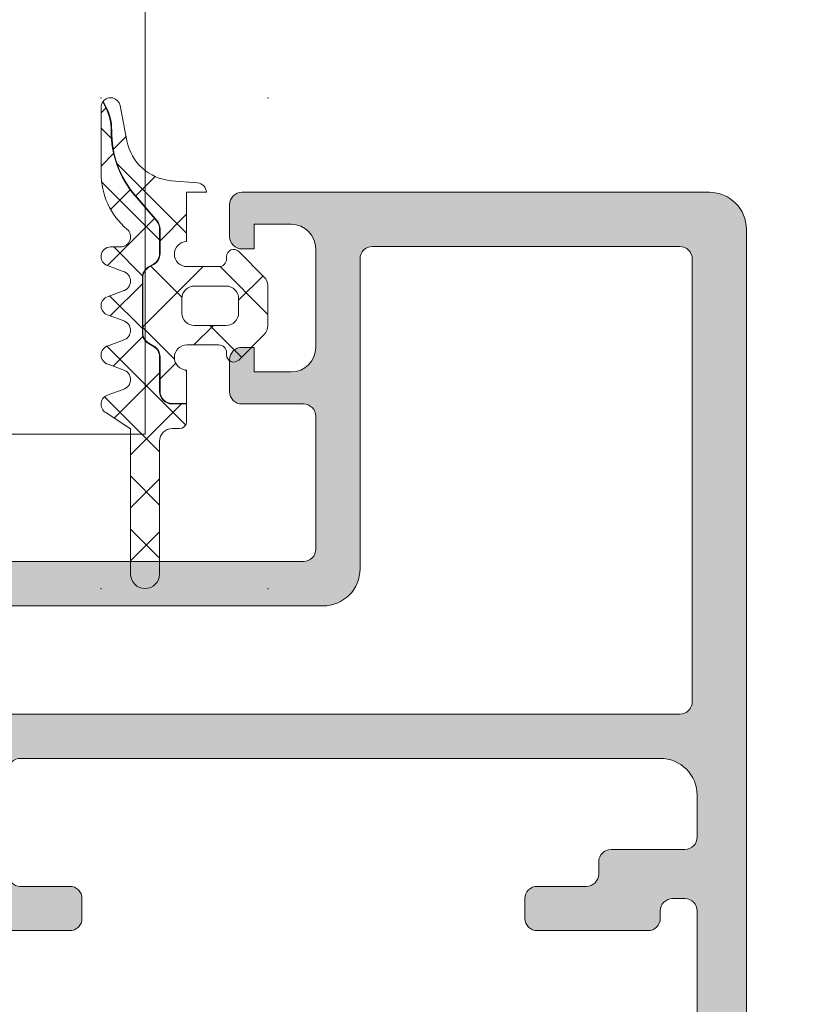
# Model space of a CAD drawing. Header units: millimetres. Extents: x 213386 to 459888, y 74252 to 208052.
# Tile 257 of 517: x 373104 to 373136, y 195685 to 195725. Entities that reach past the tile are written whole.
import ezdxf

# ---------------------------------------------------------------- set-up
doc = ezdxf.new("R2010")
doc.units = ezdxf.units.MM
doc.layers.get('Defpoints').update_dxf_attribs({"color": 255, "lineweight": 0})
doc.layers.add('FASÁDA DETAILNÍ', color=255, linetype='Continuous', lineweight=0)
doc.layers.add('NOVA', color=255, linetype='Continuous', lineweight=0)
doc.styles.add('CS-ROMANS', font='romans.shx', dxfattribs={"width": 0.75, "oblique": 5})
doc.dimstyles.new('A_KÓTA_50', dxfattribs={"dimtxt": 110, "dimasz": 2, "dimexe": 100, "dimexo": 1500, "dimgap": 40, "dimtad": 1, "dimrnd": 1, "dimdsep": 46, "dimtxsty": 'CS-ROMANS', "dimblk": 'KOT_CARA20', "dimcen": 45, "dimse1": 1, "dimse2": 1, "dimclrd": 256, "dimclre": 256, "dimclrt": 256, "dimadec": 0, "dimazin": 0, "dimtfac": 1, "dimtix": 1, "dimtmove": 2, "dimatfit": 3, "dimldrblk": 'OBLIQUE', "dimfxl": 100, "dimtolj": 1, "dimarcsym": 0})

# ---------------------------------------------------------------- blocks, each defined once
blk = doc.blocks.new('A$C29162560')
at = {"layer": 'FASÁDA DETAILNÍ'}
h = blk.add_hatch(dxfattribs=at)
h.set_pattern_fill('ANSI37', color=256, scale=0.625, angle=-1.272221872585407e-14, style=0)
h.set_pattern_definition([(44.99999999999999, (-865.0640815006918, -6214.500090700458), (-1.403165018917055, 1.403165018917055), []), (135, (-865.0640815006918, -6214.500090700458), (-1.403165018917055, -1.403165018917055), [])])
edge = h.paths.add_edge_path()
edge.add_arc((-863.6540884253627, -6221.110042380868), 0.2900050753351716, -179.99948928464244, -44.99756332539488, ccw=False)
edge.add_line((-863.9440935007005, -6221.11004496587), (-863.9440935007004, -6221.010050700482))
edge.add_arc((-864.2540935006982, -6221.010050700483), 0.3099999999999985, -6.731325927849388e-11, 90.00000000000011)
edge.add_line((-864.2540935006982, -6220.700050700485), (-865.5540695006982, -6220.700050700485))
edge.add_arc((-865.5540695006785, -6221.210050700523), 0.5100000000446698, 89.99999999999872, 268.8764798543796)
edge.add_line((-865.56406951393, -6221.719952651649), (-865.5640713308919, -6223.078560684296))
edge.add_line((-865.5640713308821, -6223.078560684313), (-866.1540716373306, -6223.078560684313))
edge.add_arc((-866.154071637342, -6222.588560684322), 0.4900000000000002, 180, 269.9999999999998, ccw=False)
edge.add_line((-866.6440716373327, -6222.588560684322), (-866.6440716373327, -6221.188562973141))
edge.add_arc((-867.154071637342, -6221.188562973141), 0.5099999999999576, -1.144999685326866e-13, 59.99999999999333)
edge.add_line((-866.8990716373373, -6220.74689001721), (-867.0990716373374, -6220.631419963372))
edge.add_arc((-866.8540716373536, -6220.207067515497), 0.4900000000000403, 179.9999999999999, 239.99999999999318, ccw=False)
edge.add_line((-867.3440716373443, -6220.207067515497), (-867.3440716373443, -6217.970057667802))
edge.add_arc((-866.8540716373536, -6217.970057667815), 0.4899999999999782, 119.9999999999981, 179.9999999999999, ccw=False)
edge.add_line((-867.099071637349, -6217.545705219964), (-866.899071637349, -6217.430235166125))
edge.add_arc((-867.154071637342, -6216.988562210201), 0.5100000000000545, -60.00000000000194, 1.90833280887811e-13)
edge.add_line((-866.6440716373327, -6216.988562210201), (-866.6440716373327, -6215.99096480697))
edge.add_arc((-867.1500050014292, -6215.990964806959), 0.5059333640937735, 5.088887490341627e-14, 40.64118080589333)
edge.add_line((-866.7661010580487, -6215.6614404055), (-867.6469679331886, -6214.635209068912))
edge.add_arc((-864.6165100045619, -6212.034011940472), 3.993732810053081, 179.381130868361, 220.6411808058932, ccw=False)
edge.add_arc((-870.6198925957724, -6211.969165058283), 2.010000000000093, -0.6188691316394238, 26.65479126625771)
edge.add_line((-868.8235040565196, -6211.067451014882), (-868.9575452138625, -6210.800415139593))
edge.add_arc((-868.6540815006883, -6211.045384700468), 0.3900003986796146, 11.010562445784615, 141.0879706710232, ccw=False)
edge.add_line((-868.2712602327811, -6210.970898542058), (-867.9916586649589, -6212.408989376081))
edge.add_arc((-866.018604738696, -6212.02537732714), 2.010000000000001, 191.0024964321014, 265.0047506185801)
edge.add_line((-866.1936217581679, -6214.027743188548), (-865.1206619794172, -6214.121525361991))
edge.add_arc((-865.1540832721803, -6214.510092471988), 0.3900017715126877, 1.469873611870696, 85.0839953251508, ccw=False)
edge.add_line((-864.7642098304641, -6214.500088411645), (-865.5640807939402, -6214.500088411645))
edge.add_line((-865.5640807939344, -6214.500088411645), (-865.5640695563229, -6216.500167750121))
edge.add_arc((-865.5540695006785, -6217.010069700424), 0.5100000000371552, 91.12352490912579, 270)
edge.add_line((-865.5540695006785, -6217.520069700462), (-864.2540935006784, -6217.520069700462))
edge.add_arc((-864.2540935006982, -6217.210069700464), 0.3100000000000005, -89.99999999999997, 6.361109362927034e-14)
edge.add_line((-863.9440935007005, -6217.210069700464), (-863.9440935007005, -6217.110044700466))
edge.add_arc((-863.6540781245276, -6217.110072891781), 0.2900153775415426, 45.00331445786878, 179.9944304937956, ccw=False)
edge.add_line((-863.4490181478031, -6216.904989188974), (-862.4077211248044, -6217.94555361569))
edge.add_arc((-862.7540815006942, -6218.292157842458), 0.4900000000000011, 1.1368683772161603e-13, 45.020162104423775, ccw=False)
edge.add_line((-862.2640815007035, -6218.292157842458), (-862.2640815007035, -6219.928206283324))
edge.add_arc((-862.7540815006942, -6219.928206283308), 0.4899999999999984, -45.02769922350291, -1.1368683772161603e-13, ccw=False)
edge.add_line((-862.4077667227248, -6220.27485606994), (-863.4490151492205, -6221.315098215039))
edge = h.paths.add_edge_path()
edge.add_arc((-865.2541033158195, -6219.41007351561), 0.4999901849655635, 180.0000000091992, 270.0000000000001)
edge.add_line((-865.2541033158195, -6219.910063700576), (-863.9540935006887, -6219.910063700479))
edge.add_arc((-863.9540748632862, -6219.410082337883), 0.4999813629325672, 269.9978642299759, 360.0021357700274)
edge.add_line((-863.4540935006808, -6219.410063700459), (-863.4540935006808, -6218.810056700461))
edge.add_arc((-863.9540748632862, -6218.810038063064), 0.4999813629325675, -0.00213577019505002, 90.00213577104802)
edge.add_line((-863.9540935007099, -6218.310056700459), (-865.2541033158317, -6218.310056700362))
edge.add_arc((-865.2541033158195, -6218.810046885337), 0.4999901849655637, 89.99999999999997, 180)
edge.add_line((-865.7540935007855, -6218.810046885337), (-865.7540935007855, -6219.410073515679))
h = blk.add_hatch(dxfattribs=at)
h.set_pattern_fill('ANSI37', color=256, scale=0.48, angle=-1.272221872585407e-14, style=0)
h.set_pattern_definition([(44.99999999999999, (-865.0640815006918, -6214.500090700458), (-1.077630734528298, 1.077630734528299), []), (135, (-865.0640815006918, -6214.500090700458), (-1.077630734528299, -1.077630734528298), [])])
edge = h.paths.add_edge_path()
edge.add_line((-868.1474982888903, -6221.714276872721), (-868.7545558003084, -6221.487017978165))
edge.add_arc((-868.6540805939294, -6221.110181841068), 0.3900009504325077, 104.92936879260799, 255.0706312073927, ccw=False)
edge.add_line((-868.7545558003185, -6220.73334570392), (-868.1474982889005, -6220.506086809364))
edge.add_arc((-868.2540817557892, -6220.110181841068), 0.4100009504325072, -74.93236632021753, 74.93236632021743)
edge.add_line((-868.1474982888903, -6219.714276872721), (-868.7545558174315, -6219.487017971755))
edge.add_arc((-868.6540820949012, -6219.110181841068), 0.390000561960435, 104.92915839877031, 255.0708416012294, ccw=False)
edge.add_line((-868.7545558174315, -6218.733345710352), (-868.1474983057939, -6218.506086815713))
edge.add_arc((-868.2540802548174, -6218.110181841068), 0.4100005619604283, -74.93257137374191, 74.93257525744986)
edge.add_line((-868.1474983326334, -6217.714276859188), (-868.7545558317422, -6217.487021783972))
edge.add_arc((-868.6540685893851, -6217.110139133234), 0.3900489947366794, 90.00000000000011, 255.07068313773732, ccw=False)
edge.add_line((-868.6540685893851, -6216.720090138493), (-868.2540794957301, -6216.720090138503))
edge.add_arc((-868.2540794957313, -6216.310089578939), 0.4100005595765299, -89.99999999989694, 49.6800643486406)
edge.add_arc((-866.0541096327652, -6213.717803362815), 2.989972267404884, 179.9986695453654, 229.6800621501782, ccw=False)
edge.add_line((-869.0440818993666, -6213.717733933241), (-869.0440815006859, -6211.045942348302))
edge.add_arc((-868.6540815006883, -6211.045384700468), 0.3900003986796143, 144.3594300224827, 180.0819252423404, ccw=False)
edge.add_line((-868.9710302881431, -6210.818132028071), (-868.8413785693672, -6211.07642329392))
edge.add_arc((-870.6198925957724, -6211.969165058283), 1.990000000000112, -0.6188691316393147, 26.654791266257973, ccw=False)
edge.add_arc((-864.6165100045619, -6212.034011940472), 4.013732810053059, 179.381130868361, 220.6411808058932)
edge.add_line((-867.6621440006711, -6214.648235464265), (-866.7812771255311, -6215.674466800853))
edge.add_arc((-867.1500050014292, -6215.990964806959), 0.4859333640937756, 1.1368683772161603e-13, 40.64118080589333, ccw=False)
edge.add_line((-866.6640716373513, -6215.990964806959), (-866.6640716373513, -6216.98856221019))
edge.add_arc((-867.154071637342, -6216.988562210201), 0.4900000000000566, -60.00000000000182, -1.1368683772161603e-13, ccw=False)
edge.add_line((-866.9090716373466, -6217.412914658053), (-867.1090716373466, -6217.528384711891))
edge.add_arc((-866.8540716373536, -6217.970057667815), 0.5099999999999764, 119.9999999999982, 180.0000000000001)
edge.add_line((-867.3640716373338, -6217.970057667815), (-867.3640716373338, -6220.20706751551))
edge.add_arc((-866.8540716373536, -6220.207067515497), 0.5100000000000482, 180.0000000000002, 239.999999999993)
edge.add_line((-867.1090716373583, -6220.648740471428), (-866.9090716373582, -6220.764210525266))
edge.add_arc((-867.154071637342, -6221.188562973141), 0.4899999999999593, 1.1368683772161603e-13, 59.99999999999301, ccw=False)
edge.add_line((-866.6640716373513, -6221.188562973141), (-866.6640716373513, -6222.588560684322))
edge.add_arc((-866.154071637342, -6222.588560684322), 0.509999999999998, 180, 270.0000000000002)
edge.add_line((-866.154071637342, -6223.098560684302), (-865.564071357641, -6223.098560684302))
edge.add_line((-865.5640713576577, -6223.098560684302), (-865.5640723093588, -6223.810182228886))
edge.add_arc((-865.854072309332, -6223.810181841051), 0.2900000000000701, -90.00000000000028, -7.662566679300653e-05, ccw=False)
edge.add_line((-865.854072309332, -6224.100181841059), (-866.1540574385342, -6224.100181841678))
edge.add_arc((-866.154238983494, -6224.610003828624), 0.5098220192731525, 89.97959727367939, 180.024286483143)
edge.add_line((-866.6640609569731, -6224.610219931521), (-866.6640914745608, -6230.010182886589))
edge.add_arc((-867.254089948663, -6230.01017955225), 0.5899984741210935, -180.00000000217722, -0.0003238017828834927, ccw=False)
edge.add_line((-867.8440884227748, -6230.01017955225), (-867.8440884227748, -6224.104771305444))
edge.add_line((-867.8440884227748, -6224.104771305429), (-868.8488427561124, -6223.44806774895))
edge.add_arc((-868.654082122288, -6223.110180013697), 0.3899997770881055, 104.92975907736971, 240.04057881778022, ccw=False)
edge.add_line((-868.7545595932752, -6222.733345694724), (-868.1474982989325, -6222.506086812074))
edge.add_arc((-868.2540817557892, -6222.110181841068), 0.4100009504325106, -74.93236777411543, 74.93236632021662)
h = blk.add_hatch(color=256, dxfattribs=at)
edge = h.paths.add_edge_path(flags=16)
edge.add_ellipse((-845.518095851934, -6235.200141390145), major_axis=(-0.4999740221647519, 0), ratio=1, start_angle=89.99702292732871, end_angle=180.0029770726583)
edge.add_line((-845.0181218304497, -6235.200115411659), (-845.0181218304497, -6217.200115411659))
edge.add_ellipse((-845.518095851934, -6217.200089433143), major_axis=(-0.4999740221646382, 0), ratio=1, start_angle=179.9970229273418, end_angle=270.0029770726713)
edge.add_line((-845.5181218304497, -6216.700115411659), (-858.0181218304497, -6216.700115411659))
edge.add_ellipse((-858.018100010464, -6217.200137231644), major_axis=(-0.5000218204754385, 0), ratio=1, start_angle=270.0025002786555, end_angle=359.9974997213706)
edge.add_line((-858.5181218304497, -6217.200115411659), (-858.5181218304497, -6229.803166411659))
edge.add_ellipse((-860.0181207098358, -6229.803167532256), major_axis=(-1.499998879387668, 0), ratio=1, start_angle=89.99995719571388, end_angle=180.0000428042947, ccw=False)
edge.add_line((-860.0181218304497, -6231.303166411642), (-873.0181098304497, -6231.303166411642))
edge.add_ellipse((-873.0181102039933, -6231.803166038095), major_axis=(-0.49999962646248, 0), ratio=1, start_angle=-90.00004280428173, end_angle=4.280429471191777e-05)
edge.add_line((-873.5181098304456, -6231.803166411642), (-873.5181098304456, -6235.200115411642))
edge.add_ellipse((-873.0181102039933, -6235.200115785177), major_axis=(-0.4999996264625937, 0), ratio=1, start_angle=-4.280429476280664e-05, end_angle=90.00004280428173)
edge.add_line((-873.0181098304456, -6235.700115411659), (-845.5181218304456, -6235.700115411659))
edge = h.paths.add_edge_path()
edge.add_line((-844.3181098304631, -6264.500110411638), (-847.3181098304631, -6264.500110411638))
edge.add_line((-847.3181098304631, -6264.500110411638), (-847.3181098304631, -6262.500110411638))
edge.add_arc((-846.8181358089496, -6262.500084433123), 0.4999740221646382, 89.99702292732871, 180.0029770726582, ccw=False)
edge.add_line((-846.8181098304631, -6262.000110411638), (-846.3181098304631, -6262.000110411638))
edge.add_line((-846.3181098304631, -6262.000110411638), (-846.3181098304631, -6263.000110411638))
edge.add_line((-846.3181098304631, -6263.000110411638), (-845.3181098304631, -6263.000110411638))
edge.add_arc((-845.3181739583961, -6262.000046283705), 1.000064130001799, 270.0036740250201, 359.9963259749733)
edge.add_line((-844.3181098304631, -6262.000110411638), (-844.3181098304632, -6258.000110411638))
edge.add_arc((-845.3181398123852, -6258.000140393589), 1.000029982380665, 0.001717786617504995, 89.9982822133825)
edge.add_line((-845.3181098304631, -6257.000110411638), (-846.3181098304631, -6257.000110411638))
edge.add_line((-846.3181098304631, -6257.000110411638), (-846.3181098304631, -6258.000110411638))
edge.add_line((-846.3181098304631, -6258.000110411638), (-846.8181098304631, -6258.000110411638))
edge.add_arc((-846.8181042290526, -6257.500104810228), 0.5000056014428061, 180.0006418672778, 269.9993581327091, ccw=False)
edge.add_line((-847.3181098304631, -6257.500110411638), (-847.3181098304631, -6254.700107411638))
edge.add_arc((-846.8181098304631, -6254.700107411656), 0.5, 0, 180, ccw=False)
edge.add_line((-846.3181098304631, -6254.700107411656), (-846.3181098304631, -6255.000110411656))
edge.add_arc((-845.818099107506, -6255.00009968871), 0.5000107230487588, 180.0012287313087, 269.9987712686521)
edge.add_line((-845.8181098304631, -6255.500110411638), (-845.3181098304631, -6255.500110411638))
edge.add_arc((-845.3181777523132, -6255.000042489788), 0.500067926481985, 270.0077822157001, 359.992217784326)
edge.add_line((-844.8181098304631, -6255.000110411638), (-844.8181098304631, -6243.700115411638))
edge.add_arc((-845.3181316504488, -6243.700137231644), 0.5000218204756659, 0.002500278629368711, 89.99749972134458)
edge.add_line((-845.3181098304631, -6243.200115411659), (-845.8181098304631, -6243.200115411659))
edge.add_arc((-845.818172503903, -6243.70005273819), 0.4999373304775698, 89.99281725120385, 180.007182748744)
edge.add_line((-846.3181098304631, -6243.700115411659), (-846.3181098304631, -6244.000118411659))
edge.add_arc((-846.8181726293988, -6244.000055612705), 0.5000628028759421, 270.0071953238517, 359.99280467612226, ccw=False)
edge.add_line((-846.8181098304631, -6244.500118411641), (-851.3181098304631, -6244.500118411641))
edge.add_arc((-851.3181042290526, -6244.00011281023), 0.5000056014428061, 180.0006418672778, 269.9993581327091, ccw=False)
edge.add_line((-851.8181098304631, -6244.000118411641), (-851.8181098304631, -6243.200115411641))
edge.add_arc((-851.3181358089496, -6243.200089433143), 0.4999740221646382, 89.99702292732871, 180.0029770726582, ccw=False)
edge.add_line((-851.3181098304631, -6242.700115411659), (-849.3181098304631, -6242.700115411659))
edge.add_arc((-849.3181777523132, -6242.20004748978), 0.500067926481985, 270.0077822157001, 359.992217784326)
edge.add_line((-848.8181098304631, -6242.200115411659), (-848.8181098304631, -6241.700115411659))
edge.add_arc((-848.318172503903, -6241.70005273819), 0.499937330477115, 89.99281725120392, 180.007182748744, ccw=False)
edge.add_line((-848.3181098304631, -6241.200115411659), (-845.3181098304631, -6241.200115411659))
edge.add_arc((-845.3181649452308, -6240.700060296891), 0.500055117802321, 270.0063149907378, 359.9936850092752)
edge.add_line((-844.8181098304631, -6240.700115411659), (-844.8181098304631, -6239.000118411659))
edge.add_arc((-846.3180779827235, -6239.00008656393), 1.499968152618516, 359.9987834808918, 450.0012165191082)
edge.add_line((-846.3181098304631, -6237.500118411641), (-872.3181098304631, -6237.500118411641))
edge.add_arc((-872.3181306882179, -6238.000097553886), 0.4999791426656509, 89.99760977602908, 180.0023902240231)
edge.add_line((-872.8181098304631, -6238.000118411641), (-872.8181098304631, -6242.200115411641))
edge.add_arc((-872.3181042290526, -6242.200109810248), 0.5000056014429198, 180.0006418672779, 269.9993581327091)
edge.add_line((-872.3181098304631, -6242.700115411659), (-870.3181098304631, -6242.700115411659))
edge.add_arc((-870.3181316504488, -6243.200137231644), 0.5000218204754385, 0.0025002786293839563, 89.99749972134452, ccw=False)
edge.add_line((-869.8181098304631, -6243.200115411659), (-869.8181098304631, -6244.000118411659))
edge.add_arc((-870.31816238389, -6244.000065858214), 0.5000525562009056, 270.00602154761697, 359.9939784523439, ccw=False)
edge.add_line((-870.3181098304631, -6244.500118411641), (-875.3181108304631, -6244.500118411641))
edge.add_line((-875.3181108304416, -6244.500118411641), (-876.0759998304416, -6244.282797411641))
edge.add_arc((-876.1586911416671, -6244.571175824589), 0.2999999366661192, 73.99997577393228, 142.095185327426)
edge.add_arc((-876.6321109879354, -6244.202565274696), 0.3000001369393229, 270.0000300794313, 322.0952819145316, ccw=False)
edge.add_line((-876.6321108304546, -6244.502565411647), (-878.6962578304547, -6244.502563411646))
edge.add_arc((-878.6962582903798, -6244.102564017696), 0.3999993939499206, 158.0262304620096, 270.00006587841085, ccw=False)
edge.add_line((-879.0671998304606, -6243.952891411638), (-878.2508388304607, -6241.929662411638))
edge.add_arc((-878.0653685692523, -6242.004499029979), 0.1999993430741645, 65.8589076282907, 158.0260921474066, ccw=False)
edge.add_line((-877.9835718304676, -6241.821991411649), (-875.5998868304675, -6242.890311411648))
edge.add_arc((-875.518090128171, -6242.707803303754), 0.1999997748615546, 245.8589745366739, 360.8199006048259)
edge.add_line((-875.3181108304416, -6242.704941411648), (-875.3181098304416, -6231.400861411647))
edge.add_arc((-875.5095243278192, -6231.392429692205), 0.1916001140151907, 357.4777781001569, 451.0444500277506)
edge.add_line((-875.5130168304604, -6231.200861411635), (-875.9336008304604, -6231.200861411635))
edge.add_line((-875.9336008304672, -6231.200861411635), (-878.3992128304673, -6232.632596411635))
edge.add_arc((-878.5500245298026, -6232.373259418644), 0.2999997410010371, 195.9999717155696, 300.17919611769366, ccw=False)
edge.add_line((-878.8384028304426, -6232.455950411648), (-879.2662738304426, -6230.963789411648))
edge.add_line((-879.2662738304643, -6230.963789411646), (-879.7646858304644, -6230.100514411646))
edge.add_arc((-879.418275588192, -6229.900514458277), 0.4000000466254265, 90.0000347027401, 209.999988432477, ccw=False)
edge.add_line((-879.4182758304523, -6229.500514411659), (-875.3103448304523, -6229.500861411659))
edge.add_line((-875.3103448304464, -6229.500861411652), (-860.8182878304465, -6229.503166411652))
edge.add_arc((-860.818109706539, -6229.003166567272), 0.4999998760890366, 269.9795884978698, 360.0000178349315)
edge.add_line((-860.3181098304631, -6229.003166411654), (-860.3181098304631, -6223.600124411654))
edge.add_arc((-860.8181094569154, -6223.600124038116), 0.4999996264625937, 359.9999571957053, 450.0000428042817)
edge.add_line((-860.8181098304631, -6223.100124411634), (-863.3181098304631, -6223.100124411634))
edge.add_arc((-863.3181102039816, -6222.600124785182), 0.49999962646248, 179.9999571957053, 270.0000428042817, ccw=False)
edge.add_line((-863.8181098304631, -6222.600124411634), (-863.8181098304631, -6221.300121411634))
edge.add_arc((-863.3181306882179, -6221.300100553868), 0.4999791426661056, 89.9976097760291, 180.002390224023, ccw=False)
edge.add_line((-863.3181098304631, -6220.800121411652), (-862.8181098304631, -6220.800121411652))
edge.add_line((-862.8181098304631, -6220.800121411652), (-862.8181098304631, -6221.800121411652))
edge.add_line((-862.8181098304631, -6221.800121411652), (-861.3181098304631, -6221.800121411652))
edge.add_arc((-861.3181415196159, -6220.80008972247), 1.000031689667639, 270.001815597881, 359.9981844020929)
edge.add_line((-860.3181098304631, -6220.800121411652), (-860.3181098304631, -6216.800121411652))
edge.add_arc((-861.3181790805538, -6216.800190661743), 1.00006925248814, 0.003967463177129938, 89.99603253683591)
edge.add_line((-861.3181098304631, -6215.800121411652), (-862.8181098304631, -6215.800121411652))
edge.add_line((-862.8181098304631, -6215.800121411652), (-862.8181098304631, -6216.800121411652))
edge.add_line((-862.8181098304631, -6216.800121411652), (-863.3181098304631, -6216.800121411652))
edge.add_arc((-863.3181358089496, -6216.300147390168), 0.4999740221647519, 179.9970229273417, 270.0029770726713, ccw=False)
edge.add_line((-863.8181098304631, -6216.300121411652), (-863.8181098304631, -6215.000118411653))
edge.add_arc((-863.3181042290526, -6215.000124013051), 0.5000056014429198, 90.00064186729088, 179.9993581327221, ccw=False)
edge.add_line((-863.3181098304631, -6214.500118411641), (-844.3181098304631, -6214.500118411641))
edge.add_arc((-844.3180805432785, -6216.000089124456), 1.499970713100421, -0.001118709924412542, 90.00111870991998, ccw=False)
edge.add_line((-842.8181098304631, -6216.000118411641), (-842.818109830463, -6263.000110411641))
edge.add_arc((-844.3181701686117, -6263.00005007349), 1.500060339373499, 270.0023046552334, 359.9976953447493, ccw=False)
blk.add_lwpolyline([(-911.2539936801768, -6143.354711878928), (-911.2539936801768, -5755.66393502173), (-867.2539936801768, -5755.66393502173), (-867.2539936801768, -6143.354711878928), (-867.2539936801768, -6224.325590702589), (-911.2539936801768, -6224.325590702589)], close=True, dxfattribs=at)
at = {"layer": 'FASÁDA DETAILNÍ', "color": 7}
for points in [[(-863.4490151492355, -6221.31509821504, -0.6681907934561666), (-863.9440935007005, -6221.11004496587), (-863.9440935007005, -6221.010050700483, 0.41421356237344), (-864.2540935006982, -6220.700050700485), (-865.5540695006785, -6220.700050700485, 0.9902431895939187), (-865.56406951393, -6221.719952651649), (-865.5640713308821, -6223.078560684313), (-866.154071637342, -6223.078560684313, -0.4142135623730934), (-866.6440716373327, -6222.588560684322), (-866.6440716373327, -6221.188562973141, 0.267949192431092), (-866.8990716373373, -6220.74689001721), (-867.099071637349, -6220.631419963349, -0.2679491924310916), (-867.3440716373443, -6220.207067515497), (-867.3440716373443, -6217.970057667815, -0.267949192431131), (-867.099071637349, -6217.545705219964), (-866.8990716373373, -6217.430235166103, 0.2679491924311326), (-866.6440716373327, -6216.988562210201), (-866.6440716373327, -6215.990964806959, 0.1792130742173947), (-866.7661010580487, -6215.6614404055), (-867.6469679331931, -6214.635209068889, -0.1820014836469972), (-868.6100098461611, -6211.99087525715, 0.1195687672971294), (-868.8235040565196, -6211.067451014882), (-868.957545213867, -6210.800415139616, -0.6375452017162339), (-868.2712602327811, -6210.970898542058), (-867.9916586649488, -6212.408989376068, 0.3346062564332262), (-866.1936217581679, -6214.027743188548), (-865.1206619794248, -6214.121525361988, -0.381933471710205), (-864.7642098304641, -6214.500088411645), (-865.5640807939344, -6214.500088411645), (-865.5640695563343, -6216.500167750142, 0.9902431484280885), (-865.5540695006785, -6217.520069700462), (-864.2540935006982, -6217.520069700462, 0.414213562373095), (-863.9440935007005, -6217.210069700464), (-863.9440935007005, -6217.110044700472, -0.6681225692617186), (-863.4490181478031, -6216.904989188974), (-862.4077211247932, -6217.945553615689, -0.1990038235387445), (-862.2640815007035, -6218.292157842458), (-862.2640815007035, -6219.928206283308, -0.199038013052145), (-862.4077667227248, -6220.27485606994), (-863.4490151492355, -6221.31509821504)], [(-868.1474982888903, -6221.714276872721), (-868.7545558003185, -6221.487017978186, -0.7683067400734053), (-868.7545558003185, -6220.73334570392), (-868.1474982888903, -6220.506086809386, 0.7663896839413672), (-868.1474982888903, -6219.714276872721), (-868.7545558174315, -6219.487017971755, -0.7683096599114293), (-868.7545558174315, -6218.733345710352), (-868.1474983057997, -6218.506086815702, 0.766392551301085), (-868.1474983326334, -6217.714276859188), (-868.7545558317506, -6217.487021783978, -0.8775222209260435), (-868.6540685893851, -6216.720090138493), (-868.2540794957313, -6216.720090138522, 0.6981291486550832), (-867.988786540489, -6215.997487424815, -0.2202365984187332), (-869.0440818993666, -6213.717733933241), (-869.0440815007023, -6211.045942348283, -0.1571434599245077), (-868.9710302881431, -6210.818132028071), (-868.8413785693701, -6211.07642329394, -0.1195687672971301), (-868.6300086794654, -6211.990659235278, 0.1820014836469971), (-867.6621440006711, -6214.648235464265), (-866.7812771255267, -6215.674466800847, -0.1792130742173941), (-866.6640716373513, -6215.990964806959), (-866.6640716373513, -6216.988562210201, -0.2679491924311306), (-866.9090716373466, -6217.412914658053), (-867.1090716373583, -6217.528384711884, 0.2679491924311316), (-867.3640716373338, -6217.970057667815), (-867.3640716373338, -6220.207067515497, 0.2679491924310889), (-867.1090716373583, -6220.648740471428), (-866.9090716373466, -6220.76421052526, -0.2679491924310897), (-866.6640716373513, -6221.188562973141), (-866.6640716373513, -6222.588560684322, 0.4142135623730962), (-866.154071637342, -6223.098560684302), (-865.5640713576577, -6223.098560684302), (-865.5640723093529, -6223.810182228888, -0.4142131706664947), (-865.854072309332, -6224.100181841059), (-866.1540574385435, -6224.10018184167, 0.414442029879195), (-866.6640609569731, -6224.610219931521), (-866.6640914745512, -6230.010182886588, -0.999997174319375), (-867.8440884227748, -6230.01017955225), (-867.8440884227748, -6224.104771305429), (-868.8488427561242, -6223.448067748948, -0.6688782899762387), (-868.7545595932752, -6222.733345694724), (-868.1474982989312, -6222.506086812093, 0.7663896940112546), (-868.1474982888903, -6221.714276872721)], [(-865.7540935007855, -6219.410073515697, 0.4142135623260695), (-865.2541033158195, -6219.910063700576), (-863.9540935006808, -6219.910063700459, 0.4142353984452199), (-863.4540935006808, -6219.410063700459), (-863.4540935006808, -6218.810056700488, 0.4142353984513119), (-863.9540935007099, -6218.310056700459), (-865.2541033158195, -6218.310056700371, 0.4142135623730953), (-865.7540935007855, -6218.810046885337), (-865.7540935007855, -6219.410073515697)]]:
    blk.add_lwpolyline(points, format="xyb", close=True, dxfattribs=at)
at = {"layer": 'FASÁDA DETAILNÍ'}
for points in [[(-844.8181098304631, -6255.000110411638), (-844.8181098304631, -6243.700115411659), (-844.8181098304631, -6243.700115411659, 0.414188), (-845.3181098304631, -6243.200115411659), (-845.8181098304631, -6243.200115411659), (-845.8181098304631, -6243.200115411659, 0.414287), (-846.3181098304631, -6243.700115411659), (-846.3181098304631, -6244.000118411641), (-846.3181098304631, -6244.000118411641, -0.41414), (-846.8181098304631, -6244.500118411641), (-851.3181098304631, -6244.500118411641), (-851.3181098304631, -6244.500118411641, -0.414207), (-851.8181098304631, -6244.000118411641), (-851.8181098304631, -6243.200115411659), (-851.8181098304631, -6243.200115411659, -0.414244), (-851.3181098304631, -6242.700115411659), (-849.3181098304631, -6242.700115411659), (-849.3181098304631, -6242.700115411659, 0.414134), (-848.8181098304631, -6242.200115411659), (-848.8181098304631, -6241.700115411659), (-848.8181098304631, -6241.700115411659, -0.414287), (-848.3181098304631, -6241.200115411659), (-845.3181098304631, -6241.200115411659), (-845.3181098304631, -6241.200115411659, 0.414149), (-844.8181098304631, -6240.700115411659), (-844.8181098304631, -6239.000118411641), (-844.8181098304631, -6239.000118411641, 0.414226), (-846.3181098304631, -6237.500118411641), (-872.3181098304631, -6237.500118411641), (-872.3181098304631, -6237.500118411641, 0.414238), (-872.8181098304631, -6238.000118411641)], [(-872.8181098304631, -6242.200115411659, 0.414207), (-872.3181098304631, -6242.700115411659), (-870.3181098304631, -6242.700115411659), (-870.3181098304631, -6242.700115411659, -0.414188), (-869.8181098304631, -6243.200115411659), (-869.8181098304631, -6244.000118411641), (-869.8181098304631, -6244.000118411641, -0.414152), (-870.3181098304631, -6244.500118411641), (-875.3181108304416, -6244.500118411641)], [(-875.3103448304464, -6229.500861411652), (-860.8182878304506, -6229.503166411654), (-860.8182878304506, -6229.503166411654, 0.414318), (-860.3181098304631, -6229.003166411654), (-860.3181098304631, -6223.600124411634), (-860.3181098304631, -6223.600124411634, 0.414214), (-860.8181098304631, -6223.100124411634), (-863.3181098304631, -6223.100124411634), (-863.3181098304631, -6223.100124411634, -0.414214), (-863.8181098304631, -6222.600124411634), (-863.8181098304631, -6221.300121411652), (-863.8181098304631, -6221.300121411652, -0.414238), (-863.3181098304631, -6220.800121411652), (-862.8181098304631, -6220.800121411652), (-862.8181098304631, -6221.800121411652), (-861.3181098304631, -6221.800121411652), (-861.3181098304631, -6221.800121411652, 0.414195), (-860.3181098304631, -6220.800121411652), (-860.3181098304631, -6216.800121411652), (-860.3181098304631, -6216.800121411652, 0.414173), (-861.3181098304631, -6215.800121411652), (-862.8181098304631, -6215.800121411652), (-862.8181098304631, -6216.800121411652), (-863.3181098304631, -6216.800121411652), (-863.3181098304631, -6216.800121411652, -0.414244), (-863.8181098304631, -6216.300121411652), (-863.8181098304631, -6215.000118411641), (-863.8181098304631, -6215.000118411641, -0.414207), (-863.3181098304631, -6214.500118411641), (-844.3181098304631, -6214.500118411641), (-844.3181098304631, -6214.500118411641, -0.414225), (-842.8181098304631, -6216.000118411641), (-842.8181098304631, -6263.000110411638)]]:
    blk.add_lwpolyline(points, format="xyb", dxfattribs=at)
at = {"layer": 'FASÁDA DETAILNÍ', "extrusion": (0, 0, -1)}
blk.add_lwpolyline([(845.5181218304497, -6235.700115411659, -0.414244), (845.0181218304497, -6235.200115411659), (845.0181218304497, -6217.200115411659), (845.0181218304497, -6217.200115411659, -0.414244), (845.5181218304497, -6216.700115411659), (858.0181218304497, -6216.700115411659), (858.0181218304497, -6216.700115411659, -0.414188), (858.5181218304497, -6217.200115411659), (858.5181218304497, -6229.803166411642), (858.5181218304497, -6229.803166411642, 0.414214), (860.0181218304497, -6231.303166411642), (873.0181098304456, -6231.303166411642), (873.0181098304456, -6231.303166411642, -0.414214), (873.5181098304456, -6231.803166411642), (873.5181098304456, -6235.200115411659), (873.5181098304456, -6235.200115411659, -0.414214), (873.0181098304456, -6235.700115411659), (845.5181218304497, -6235.700115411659)], format="xyb", close=True, dxfattribs=at)
at = {"layer": 'FASÁDA DETAILNÍ'}
for p in [(-869.0440815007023, -6210.670090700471), (-862.2640815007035, -6210.670090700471), (-869.0440815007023, -6230.600090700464), (-862.2640815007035, -6230.600090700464)]:
    blk.add_point(p, dxfattribs=at)
blk = doc.blocks.new('KOT_CARA20')
for p, q in [((0, 20), (0, -20)), ((0, 1.77635683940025e-15), (14.14213562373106, 14.14213562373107)), ((0, 1.77635683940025e-15), (-14.14213562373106, -14.14213562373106))]:
    blk.add_line(p, q)
blk = doc.blocks.new('*D3950')
at = {"lineweight": -2, "transparency": 16777216}
blk.add_line((373745.5484535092, 181384.1544280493), (373745.5484535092, 202680.1544280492), dxfattribs=at)
at = {"layer": 'Defpoints', "color": 0, "transparency": 16777216}
for p in [(373428.8610481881, 202682.1544280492), (373745.5484535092, 202682.1544280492), (373010.8245114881, 181382.1544280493)]:
    blk.add_point(p, dxfattribs=at)
at = {"lineweight": -2, "transparency": 16777216, "xscale": 2, "yscale": 2, "zscale": 2}
for p, rotation in [((373745.5484535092, 202682.1544280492), 90), ((373745.5484535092, 181382.1544280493), 270)]:
    blk.add_blockref('KOT_CARA20', p, dxfattribs=dict(at, rotation=rotation))
at = {"transparency": 16777216, "insert": (373643.048453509, 192725.8304927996), "char_height": 110, "attachment_point": 5, "rotation": 90, "style": 'CS-ROMANS'}
blk.add_mtext('\\A1;21300', dxfattribs=at)
blk = doc.blocks.new('_OBLIQUE')
at = {"color": 0, "linetype": 'ByBlock', "ltscale": 15}
blk.add_line((-0.5, -0.5), (0.5, 0.5), dxfattribs=at)

msp = doc.modelspace()

# ---------------------------------------------------------------- block references
at = {"layer": 'NOVA'}
msp.add_blockref('A$C29162560', (373976.6382373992, 201932.1544280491), dxfattribs=at)

# ---------------------------------------------------------------- dimensions: what is measured, and where the dimension line sits
dim = msp.add_linear_dim(base=(373745.5484535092, 202682.1544280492), p1=(373010.824511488, 181382.1544280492), p2=(373428.8610481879, 202682.1544280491), angle=90, dimstyle='A_KÓTA_50')
dim.commit()
dim.dimension.update_dxf_attribs({"geometry": '*D3950', "text_midpoint": (373643.048453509, 192725.8304927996), "dimtype": 160})

doc.saveas('drawing.dxf')
